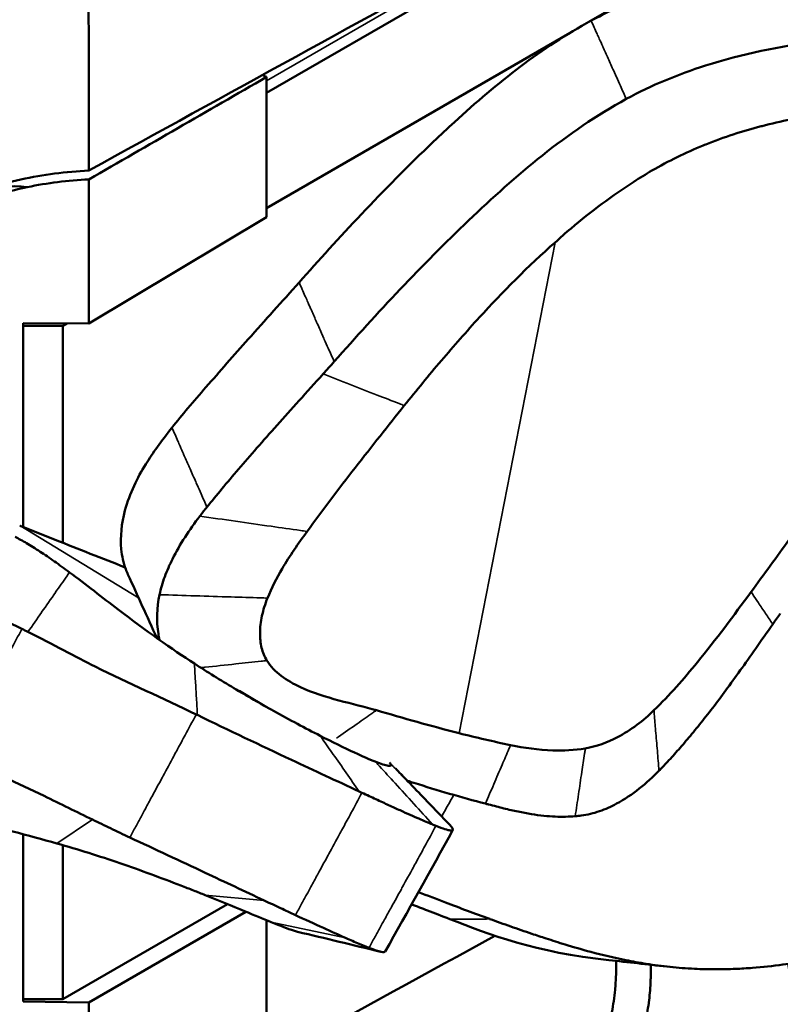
# Model space of a CAD drawing. Header units: millimetres. Extents: x 0 to 2100, y 0 to 1485.
# Tile 304 of 581: x 1612 to 1637, y 1257 to 1290. Entities that reach past the tile are written whole.
import ezdxf

# ---------------------------------------------------------------- set-up
doc = ezdxf.new("R2010")
doc.units = ezdxf.units.MM
doc.header["$LTSCALE"] = 5
doc.layers.add('Sichtbar (ISO)', color=7, linetype='Continuous', lineweight=50)
doc.layers.add('Sichtbar schmal (ISO)', color=7, linetype='Continuous', lineweight=35)

msp = doc.modelspace()

# ---------------------------------------------------------------- linework, layer by layer
at = {"layer": 'Sichtbar (ISO)'}
for p, q in [((1636.699, 1296.892), (1620.021, 1287.264)), ((1640.057, 1294.953), (1630.859, 1289.643)), ((1630.254, 1289.293), (1620.021, 1283.385)), ((1620.021, 1283.078), (1620.021, 1287.801)), ((1614.027, 1279.495), (1620.021, 1283.078)), ((1614.027, 1279.495), (1611.808, 1279.501)), ((1611.808, 1279.501), (1611.808, 1272.635)), ((1613.286, 1279.497), (1613.145, 1279.415)), ((1611.815, 1279.415), (1611.808, 1279.42)), ((1611.815, 1279.415), (1613.145, 1279.415)), ((1611.815, 1272.632), (1611.815, 1279.415)), ((1613.145, 1279.415), (1613.145, 1272.103)), ((1611.808, 1262.283), (1611.808, 1256.64)), ((1611.815, 1256.717), (1611.815, 1262.281)), ((1613.145, 1261.915), (1613.145, 1256.717)), ((1618.701, 1259.925), (1613.145, 1256.717)), ((1614.027, 1256.612), (1619.321, 1259.669)), ((1620.021, 1255.349), (1620.021, 1259.381)), ((1611.815, 1256.717), (1611.808, 1256.721)), ((1611.808, 1256.64), (1614.027, 1256.612)), ((1611.815, 1256.717), (1613.145, 1256.717)), ((1614.027, 1251.76), (1614.027, 1256.612))]:
    msp.add_line(p, q, dxfattribs=at)
for centre, major_axis, ratio, start_param, end_param in [((1629.531, 1288.278), (166.001, 91.01), 0.022626, 1.483422, 1.651912), ((1620.506, 1282.726), (-2.956, 5.121), 0.57735, 5.614054, 5.649476), ((1613.435, 1278.644), (-3, 5.196), 0.57735, 5.854997, 6.289356), ((1611.781, 1267.691), (-5.035, 2.677), 0.234704, 4.798934, 4.83879), ((1629.531, 1264.734), (166.001, 91.01), 0.022628, 4.606465, 4.689079)]:
    msp.add_ellipse(centre, major_axis=major_axis, ratio=ratio, start_param=start_param, end_param=end_param, dxfattribs=at)
for points, knots in [([(1614.028, 1284.647), (1614.028, 1292.126), (1614.02, 1294.228), (1613.508, 1296.587), (1613.258, 1297.131), (1612.403, 1299.326), (1612.14, 1300.025), (1611.713, 1301.247), (1611.545, 1301.754), (1611.298, 1302.563), (1611.207, 1302.877), (1611.078, 1303.358), (1611.034, 1303.531), (1610.948, 1303.884), (1610.907, 1304.064), (1610.868, 1304.247)], [-2.852964, -2.852964, -2.852964, -2.852964, -1.564765, -1.564765, -0.866005, -0.866005, -0.524183, -0.524183, -0.290245, -0.290245, -0.151362, -0.151362, -0.077555, -0.077555, -0.000729, -0.000729, -0.000729, -0.000729]), ([(1630.963, 1289.699), (1631.452, 1289.963), (1631.955, 1290.196), (1633.009, 1290.617), (1633.557, 1290.801), (1634.111, 1290.957)], [0.0000031, 0.0000031, 0.0000031, 0.0000031, 0.1667102, 0.1667102, 0.3406778, 0.3406778, 0.3406778, 0.3406778]), ([(1621.114, 1280.876), (1622.435, 1282.354), (1623.904, 1283.964), (1625.882, 1285.846), (1626.115, 1286.064), (1627.803, 1287.609), (1629.298, 1288.801), (1630.963, 1289.699)], [0.000043, 0.000043, 0.000043, 0.000043, 0.623352, 0.623352, 0.705489, 0.705489, 1.212539, 1.212539, 1.212539, 1.212539]), ([(1632.147, 1287.059), (1632.573, 1287.291), (1633.01, 1287.499), (1633.904, 1287.872), (1634.358, 1288.037), (1636.057, 1288.578), (1637.337, 1288.836), (1638.599, 1289.007)], [0.0000732, 0.0000732, 0.0000732, 0.0000732, 0.1456258, 0.1456258, 0.2907103, 0.2907103, 0.6829065, 0.6829065, 0.6829065, 0.6829065]), ([(1622.298, 1278.209), (1623.025, 1279.027), (1623.765, 1279.847), (1625.274, 1281.439), (1626.039, 1282.208), (1627.624, 1283.72), (1628.446, 1284.466), (1630.204, 1285.861), (1631.139, 1286.509), (1632.147, 1287.059)], [-1.368084, -1.368084, -1.368084, -1.368084, -1.023551, -1.023551, -0.684877, -0.684877, -0.345045, -0.345045, -0.000087, -0.000087, -0.000087, -0.000087]), ([(1640.55, 1286.868), (1639.929, 1286.787), (1639.307, 1286.684), (1638.683, 1286.569), (1638.67, 1286.567), (1638.657, 1286.565), (1638.644, 1286.562), (1638.006, 1286.444), (1637.366, 1286.314), (1636.727, 1286.147), (1636.716, 1286.144), (1636.706, 1286.142), (1636.695, 1286.139), (1636.067, 1285.974), (1635.44, 1285.774), (1634.827, 1285.529), (1634.799, 1285.518), (1634.771, 1285.506), (1634.742, 1285.495), (1634.149, 1285.252), (1633.569, 1284.967), (1633.012, 1284.645), (1632.805, 1284.525), (1632.602, 1284.4), (1632.401, 1284.271), (1632.034, 1284.035), (1631.677, 1283.784), (1631.326, 1283.523), (1630.971, 1283.259), (1630.624, 1282.984), (1630.284, 1282.696), (1630.102, 1282.543), (1629.923, 1282.385), (1629.746, 1282.224)], [0, 0, 0, 0, 0.1632827, 0.1632827, 0.1632827, 0.1666667, 0.1666667, 0.1666667, 0.3333333, 0.3333333, 0.3333333, 0.3361156, 0.3361156, 0.3361156, 0.5, 0.5, 0.5, 0.5075866, 0.5075866, 0.5075866, 0.6666667, 0.6666667, 0.6666667, 0.725673, 0.725673, 0.725673, 0.8333333, 0.8333333, 0.8333333, 0.9420089, 0.9420089, 0.9420089, 0.9999974, 0.9999974, 0.9999974, 0.9999974]), ([(1614.028, 1284.647), (1613.255, 1284.611), (1612.482, 1284.511), (1610.937, 1284.166), (1610.159, 1283.909), (1608.984, 1283.346), (1608.546, 1283.086), (1607.621, 1282.385), (1607.172, 1281.912), (1606.865, 1281.376)], [0.000001, 0.000001, 0.000001, 0.000001, 0.2326561, 0.2326561, 0.4820397, 0.4820397, 0.6443338, 0.6443338, 0.8638986, 0.8638986, 0.8638986, 0.8638986]), ([(1614.027, 1284.348), (1613.674, 1284.331), (1613.323, 1284.301), (1612.63, 1284.215), (1612.288, 1284.159), (1611.951, 1284.09)], [-0.2104579, -0.2104579, -0.2104579, -0.2104579, -0.104515, -0.104515, -0.000001, -0.000001, -0.000001, -0.000001]), ([(1614.027, 1279.495), (1614.027, 1280.304), (1614.027, 1281.113), (1614.027, 1282.73), (1614.027, 1283.539), (1614.027, 1284.348)], [-0.5943447, -0.5943447, -0.5943447, -0.5943447, -0.2971728, -0.2971728, -0.000001, -0.000001, -0.000001, -0.000001]), ([(1606.936, 1281.01), (1607.144, 1281.396), (1607.426, 1281.752), (1608.029, 1282.331), (1608.329, 1282.565), (1609.15, 1283.103), (1609.704, 1283.376), (1610.819, 1283.803), (1611.379, 1283.966), (1611.951, 1284.09)], [0.000001, 0.000001, 0.000001, 0.000001, 0.1556031, 0.1556031, 0.2800347, 0.2800347, 0.4724116, 0.4724116, 0.6496607, 0.6496607, 0.6496607, 0.6496607]), ([(1629.744, 1282.226), (1628.842, 1281.431), (1627.96, 1280.53), (1626.759, 1279.223), (1626.333, 1278.738), (1625.488, 1277.744), (1625.073, 1277.237), (1624.663, 1276.726)], [-0.7483807, -0.7483807, -0.7483807, -0.7483807, -0.4018822, -0.4018822, -0.2017195, -0.2017195, -0.000225, -0.000225, -0.000225, -0.000225]), ([(1617.973, 1277.342), (1618.441, 1277.88), (1618.918, 1278.42), (1619.97, 1279.601), (1620.542, 1280.235), (1621.114, 1280.876)], [0.000001, 0.000001, 0.000001, 0.000001, 0.2248787, 0.2248787, 0.4906225, 0.4906225, 0.4906225, 0.4906225]), ([(1621.925, 1277.792), (1621.987, 1277.861), (1622.049, 1277.93), (1622.174, 1278.069), (1622.236, 1278.139), (1622.298, 1278.209)], [-0.05858891, -0.05858891, -0.05858891, -0.05858891, -0.02929507, -0.02929507, -0.000001, -0.000001, -0.000001, -0.000001]), ([(1618.009, 1273.308), (1618.169, 1273.505), (1618.337, 1273.71), (1618.515, 1273.923), (1618.693, 1274.136), (1618.879, 1274.356), (1619.075, 1274.585), (1619.271, 1274.814), (1619.477, 1275.051), (1619.693, 1275.298), (1619.91, 1275.544), (1620.136, 1275.8), (1620.373, 1276.066), (1620.61, 1276.332), (1620.857, 1276.607), (1621.116, 1276.894), (1621.375, 1277.181), (1621.645, 1277.481), (1621.925, 1277.792)], [0, 0, 0, 0, 0.166667, 0.166667, 0.166667, 0.333333, 0.333333, 0.333333, 0.5, 0.5, 0.5, 0.666667, 0.666667, 0.666667, 0.833333, 0.833333, 0.833333, 1, 1, 1, 1]), ([(1616.828, 1275.981), (1617.005, 1276.203), (1617.186, 1276.421), (1617.568, 1276.874), (1617.769, 1277.107), (1617.973, 1277.342)], [0.000001, 0.000001, 0.000001, 0.000001, 0.0897947, 0.0897947, 0.1874186, 0.1874186, 0.1874186, 0.1874186]), ([(1624.663, 1276.726), (1624.115, 1276.042), (1623.579, 1275.372), (1622.452, 1273.919), (1621.912, 1273.207), (1621.384, 1272.485)], [0.0002248, 0.0002248, 0.0002248, 0.0002248, 0.2699452, 0.2699452, 0.5269069, 0.5269069, 0.5269069, 0.5269069]), ([(1615.944, 1274.749), (1616.06, 1274.936), (1616.192, 1275.133), (1616.34, 1275.339), (1616.487, 1275.545), (1616.651, 1275.759), (1616.828, 1275.981)], [0, 0, 0, 0, 0.5, 0.5, 0.5, 1, 1, 1, 1]), ([(1615.119, 1271.885), (1615.079, 1272.306), (1615.127, 1272.752), (1615.401, 1273.777), (1615.666, 1274.302), (1615.944, 1274.749)], [-0.3014914, -0.3014914, -0.3014914, -0.3014914, -0.1723444, -0.1723444, -0.000001, -0.000001, -0.000001, -0.000001]), ([(1617.769, 1273.001), (1617.807, 1273.052), (1617.846, 1273.102), (1617.886, 1273.154), (1617.926, 1273.205), (1617.967, 1273.256), (1618.009, 1273.308)], [0, 0, 0, 0, 0.5, 0.5, 0.5, 1, 1, 1, 1]), ([(1616.411, 1270.354), (1616.455, 1270.557), (1616.513, 1270.758), (1616.66, 1271.161), (1616.747, 1271.359), (1617.095, 1272.053), (1617.417, 1272.536), (1617.769, 1273.001)], [0.000001, 0.000001, 0.000001, 0.000001, 0.0735773, 0.0735773, 0.1467307, 0.1467307, 0.3324383, 0.3324383, 0.3324383, 0.3324383]), ([(1612.892, 1272.203), (1612.519, 1272.351), (1612.144, 1272.501), (1611.765, 1272.652), (1611.741, 1272.662), (1611.718, 1272.671), (1611.694, 1272.681)], [0, 0, 0, 0, 0.9409162, 0.9409162, 0.9409162, 1, 1, 1, 1]), ([(1611.543, 1272.299), (1611.657, 1272.243), (1611.786, 1272.172), (1612.069, 1272.006), (1612.223, 1271.91), (1612.538, 1271.703), (1612.697, 1271.594), (1613.029, 1271.36), (1613.2, 1271.236), (1613.374, 1271.106)], [-0.2741226, -0.2741226, -0.2741226, -0.2741226, -0.2030354, -0.2030354, -0.1319324, -0.1319324, -0.0661117, -0.0661117, -0.0000036, -0.0000036, -0.0000036, -0.0000036]), ([(1621.384, 1272.485), (1621.085, 1272.075), (1620.797, 1271.657), (1620.355, 1270.904), (1620.186, 1270.574), (1620.05, 1270.24)], [-0.2725729, -0.2725729, -0.2725729, -0.2725729, -0.117929, -0.117929, -0.0000009, -0.0000009, -0.0000009, -0.0000009]), ([(1636.353, 1270.445), (1636.57, 1270.738), (1636.788, 1271.035), (1637.217, 1271.624), (1637.432, 1271.92), (1637.645, 1272.213)], [-0.2316118, -0.2316118, -0.2316118, -0.2316118, -0.1163972, -0.1163972, -0.0000214, -0.0000214, -0.0000214, -0.0000214]), ([(1615.345, 1271.031), (1615.318, 1271.089), (1615.293, 1271.148), (1615.191, 1271.424), (1615.142, 1271.652), (1615.119, 1271.885)], [-0.1119553, -0.1119553, -0.1119553, -0.1119553, -0.087517, -0.087517, -0.000001, -0.000001, -0.000001, -0.000001]), ([(1613.374, 1271.106), (1613.65, 1270.901), (1613.926, 1270.69), (1614.475, 1270.268), (1614.748, 1270.057), (1615.947, 1269.145), (1616.836, 1268.517), (1617.583, 1268.033)], [-0.4604971, -0.4604971, -0.4604971, -0.4604971, -0.3755991, -0.3755991, -0.2915093, -0.2915093, -0.0002059, -0.0002059, -0.0002059, -0.0002059]), ([(1611.769, 1269.2), (1611.327, 1269.419), (1610.907, 1269.641), (1610.103, 1270.089), (1609.728, 1270.312), (1609.406, 1270.507)], [0.000001, 0.000001, 0.000001, 0.000001, 0.1493403, 0.1493403, 0.3110141, 0.3110141, 0.3110141, 0.3110141]), ([(1616.413, 1268.825), (1616.396, 1268.894), (1616.382, 1268.964), (1616.297, 1269.459), (1616.316, 1269.907), (1616.411, 1270.354)], [0.1224355, 0.1224355, 0.1224355, 0.1224355, 0.1493403, 0.1493403, 0.3110141, 0.3110141, 0.3110141, 0.3110141]), ([(1620.05, 1270.24), (1619.968, 1270.039), (1619.906, 1269.836), (1619.821, 1269.44), (1619.798, 1269.245), (1619.796, 1268.886), (1619.814, 1268.72), (1619.891, 1268.409), (1619.949, 1268.265), (1620.029, 1268.136)], [-0.2741226, -0.2741226, -0.2741226, -0.2741226, -0.2030354, -0.2030354, -0.1319324, -0.1319324, -0.0661117, -0.0661117, -0.0000036, -0.0000036, -0.0000036, -0.0000036]), ([(1633.08, 1266.457), (1633.603, 1266.971), (1634.088, 1267.519), (1635.176, 1268.847), (1635.769, 1269.655), (1636.353, 1270.445)], [-0.5413942, -0.5413942, -0.5413942, -0.5413942, -0.3148245, -0.3148245, -0.000036, -0.000036, -0.000036, -0.000036]), ([(1637.341, 1269.72), (1637.299, 1269.66), (1637.256, 1269.6), (1637.171, 1269.48), (1637.129, 1269.42), (1637.087, 1269.359)], [0.000001, 0.000001, 0.000001, 0.000001, 0.02370924, 0.02370924, 0.04741749, 0.04741749, 0.04741749, 0.04741749]), ([(1637.087, 1269.359), (1636.886, 1269.075), (1636.695, 1268.802), (1636.513, 1268.542), (1636.331, 1268.283), (1636.158, 1268.038), (1635.99, 1267.805), (1635.823, 1267.571), (1635.662, 1267.348), (1635.506, 1267.135), (1635.349, 1266.923), (1635.198, 1266.721), (1635.051, 1266.529), (1634.903, 1266.337), (1634.76, 1266.154), (1634.62, 1265.979), (1634.48, 1265.805), (1634.343, 1265.639), (1634.21, 1265.482), (1634.077, 1265.324), (1633.947, 1265.175), (1633.821, 1265.033), (1633.694, 1264.891), (1633.57, 1264.756), (1633.451, 1264.628)], [0, 0, 0, 0, 0.125, 0.125, 0.125, 0.25, 0.25, 0.25, 0.375, 0.375, 0.375, 0.5, 0.5, 0.5, 0.625, 0.625, 0.625, 0.75, 0.75, 0.75, 0.875, 0.875, 0.875, 1, 1, 1, 1]), ([(1617.647, 1266.32), (1616.52, 1266.87), (1615.388, 1267.358), (1613.586, 1268.259), (1612.813, 1268.673), (1611.972, 1269.099)], [0.000001, 0.000001, 0.000001, 0.000001, 0.405436, 0.405436, 0.6366274, 0.6366274, 0.6366274, 0.6366274]), ([(1617.583, 1268.033), (1618.023, 1267.748), (1618.469, 1267.471), (1619.36, 1266.94), (1619.809, 1266.682), (1620.254, 1266.435)], [0.0002063, 0.0002063, 0.0002063, 0.0002063, 0.1719701, 0.1719701, 0.3437101, 0.3437101, 0.3437101, 0.3437101]), ([(1620.029, 1268.136), (1620.155, 1267.931), (1620.321, 1267.761), (1620.707, 1267.468), (1620.927, 1267.345), (1621.969, 1266.868), (1622.955, 1266.678), (1623.72, 1266.458)], [-0.4604971, -0.4604971, -0.4604971, -0.4604971, -0.3755991, -0.3755991, -0.2915093, -0.2915093, -0.0002059, -0.0002059, -0.0002059, -0.0002059]), ([(1617.686, 1266.301), (1617.68, 1266.304), (1617.673, 1266.307), (1617.66, 1266.313), (1617.654, 1266.316), (1617.647, 1266.32)], [-0.004656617, -0.004656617, -0.004656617, -0.004656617, -0.002328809, -0.002328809, -0.000001, -0.000001, -0.000001, -0.000001]), ([(1623.138, 1263.724), (1622.388, 1264.073), (1621.626, 1264.428), (1619.813, 1265.278), (1618.746, 1265.783), (1617.686, 1266.301)], [-0.6613559, -0.6613559, -0.6613559, -0.6613559, -0.3811605, -0.3811605, -0.000001, -0.000001, -0.000001, -0.000001]), ([(1620.254, 1266.435), (1620.523, 1266.286), (1620.791, 1266.141), (1621.315, 1265.862), (1621.571, 1265.729), (1621.826, 1265.599)], [-0.2032033, -0.2032033, -0.2032033, -0.2032033, -0.0998523, -0.0998523, -0.0001848, -0.0001848, -0.0001848, -0.0001848]), ([(1623.72, 1266.458), (1624.171, 1266.327), (1624.63, 1266.195), (1625.558, 1265.936), (1626.032, 1265.808), (1626.511, 1265.686)], [0.0002063, 0.0002063, 0.0002063, 0.0002063, 0.1719701, 0.1719701, 0.3437101, 0.3437101, 0.3437101, 0.3437101]), ([(1630.765, 1265.175), (1631.14, 1265.24), (1631.505, 1265.372), (1632.308, 1265.789), (1632.724, 1266.107), (1633.08, 1266.457)], [-0.2715036, -0.2715036, -0.2715036, -0.2715036, -0.1547135, -0.1547135, -0.0000886, -0.0000886, -0.0000886, -0.0000886]), ([(1621.826, 1265.599), (1622.231, 1265.393), (1622.627, 1265.198), (1623.248, 1264.911), (1623.483, 1264.808), (1623.685, 1264.727)], [-0.2734016, -0.2734016, -0.2734016, -0.2734016, -0.1153082, -0.1153082, -0.0000228, -0.0000228, -0.0000228, -0.0000228]), ([(1626.511, 1265.686), (1626.799, 1265.613), (1627.09, 1265.542), (1627.669, 1265.408), (1627.955, 1265.345), (1628.245, 1265.286)], [-0.2032033, -0.2032033, -0.2032033, -0.2032033, -0.0998523, -0.0998523, -0.0001848, -0.0001848, -0.0001848, -0.0001848]), ([(1628.245, 1265.286), (1628.707, 1265.193), (1629.178, 1265.117), (1630.032, 1265.089), (1630.395, 1265.11), (1630.765, 1265.175)], [-0.2734016, -0.2734016, -0.2734016, -0.2734016, -0.1153082, -0.1153082, -0.0000228, -0.0000228, -0.0000228, -0.0000228]), ([(1623.685, 1264.727), (1623.889, 1264.644), (1624.029, 1264.601), (1624.226, 1264.57), (1624.239, 1264.608), (1624.183, 1264.678)], [-0.2715036, -0.2715036, -0.2715036, -0.2715036, -0.1547135, -0.1547135, -0.0000886, -0.0000886, -0.0000886, -0.0000886]), ([(1633.451, 1264.628), (1633.417, 1264.592), (1633.383, 1264.557), (1633.349, 1264.522), (1633.316, 1264.487), (1633.282, 1264.453), (1633.249, 1264.419)], [0, 0, 0, 0, 0.5, 0.5, 0.5, 1, 1, 1, 1]), ([(1624.372, 1264.492), (1624.413, 1264.449), (1624.454, 1264.407), (1624.69, 1264.162), (1624.883, 1263.961), (1625.456, 1263.365), (1625.838, 1262.969), (1626.205, 1262.582)], [0.0690729, 0.0690729, 0.0690729, 0.0690729, 0.089607, 0.089607, 0.1881099, 0.1881099, 0.3803661, 0.3803661, 0.3803661, 0.3803661]), ([(1633.249, 1264.419), (1632.836, 1264.002), (1632.357, 1263.599), (1631.637, 1263.211), (1631.444, 1263.124), (1631.041, 1262.986), (1630.836, 1262.937), (1630.628, 1262.91)], [0.000001, 0.000001, 0.000001, 0.000001, 0.1822157, 0.1822157, 0.2455848, 0.2455848, 0.3101, 0.3101, 0.3101, 0.3101]), ([(1614.152, 1262.773), (1613.615, 1263.035), (1613.07, 1263.303), (1612.074, 1263.784), (1611.624, 1263.999), (1611.161, 1264.211)], [-0.3501729, -0.3501729, -0.3501729, -0.3501729, -0.1548659, -0.1548659, -0.0000024, -0.0000024, -0.0000024, -0.0000024]), ([(1627.398, 1263.312), (1626.584, 1263.526), (1625.78, 1263.76), (1624.914, 1264.035), (1624.84, 1264.059), (1624.766, 1264.082)], [-0.6613559, -0.6613559, -0.6613559, -0.6613559, -0.3811605, -0.3811605, -0.3550687, -0.3550687, -0.3550687, -0.3550687]), ([(1623.236, 1263.679), (1623.22, 1263.686), (1623.203, 1263.694), (1623.171, 1263.709), (1623.154, 1263.717), (1623.138, 1263.724)], [-0.01230066, -0.01230066, -0.01230066, -0.01230066, -0.00614941, -0.00614941, -0.000001, -0.000001, -0.000001, -0.000001]), ([(1625.607, 1262.616), (1625.544, 1262.641), (1625.474, 1262.669), (1625.398, 1262.701), (1625.322, 1262.733), (1625.24, 1262.768), (1625.15, 1262.806), (1625.06, 1262.845), (1624.963, 1262.888), (1624.858, 1262.935), (1624.752, 1262.981), (1624.64, 1263.032), (1624.519, 1263.087), (1624.399, 1263.141), (1624.271, 1263.2), (1624.135, 1263.262), (1624, 1263.325), (1623.857, 1263.391), (1623.706, 1263.461), (1623.556, 1263.53), (1623.399, 1263.603), (1623.236, 1263.679)], [0, 0, 0, 0, 0.142857, 0.142857, 0.142857, 0.285714, 0.285714, 0.285714, 0.428571, 0.428571, 0.428571, 0.571429, 0.571429, 0.571429, 0.714286, 0.714286, 0.714286, 0.857143, 0.857143, 0.857143, 1, 1, 1, 1]), ([(1627.505, 1263.284), (1627.487, 1263.289), (1627.469, 1263.293), (1627.433, 1263.303), (1627.416, 1263.307), (1627.398, 1263.312)], [-0.01230066, -0.01230066, -0.01230066, -0.01230066, -0.00614941, -0.00614941, -0.000001, -0.000001, -0.000001, -0.000001]), ([(1630.425, 1262.889), (1630.323, 1262.88), (1630.215, 1262.874), (1630.103, 1262.872), (1629.991, 1262.869), (1629.873, 1262.87), (1629.75, 1262.875), (1629.627, 1262.88), (1629.498, 1262.89), (1629.364, 1262.903), (1629.23, 1262.917), (1629.09, 1262.936), (1628.946, 1262.959), (1628.802, 1262.982), (1628.652, 1263.01), (1628.498, 1263.043), (1628.343, 1263.075), (1628.183, 1263.112), (1628.018, 1263.153), (1627.853, 1263.194), (1627.682, 1263.238), (1627.505, 1263.284)], [0, 0, 0, 0, 0.142857, 0.142857, 0.142857, 0.285714, 0.285714, 0.285714, 0.428571, 0.428571, 0.428571, 0.571429, 0.571429, 0.571429, 0.714286, 0.714286, 0.714286, 0.857143, 0.857143, 0.857143, 1, 1, 1, 1]), ([(1630.628, 1262.91), (1630.594, 1262.906), (1630.561, 1262.902), (1630.493, 1262.895), (1630.459, 1262.891), (1630.425, 1262.889)], [0.000001, 0.000001, 0.000001, 0.000001, 0.01056916, 0.01056916, 0.02113727, 0.02113727, 0.02113727, 0.02113727]), ([(1610.247, 1262.705), (1610.657, 1262.591), (1611.062, 1262.482), (1611.97, 1262.24), (1612.456, 1262.11), (1612.948, 1261.971)], [0.0000127, 0.0000127, 0.0000127, 0.0000127, 0.1282621, 0.1282621, 0.2919761, 0.2919761, 0.2919761, 0.2919761]), ([(1615.408, 1262.171), (1615.189, 1262.273), (1614.972, 1262.376), (1614.554, 1262.577), (1614.354, 1262.674), (1614.152, 1262.773)], [-0.1520216, -0.1520216, -0.1520216, -0.1520216, -0.0734598, -0.0734598, -0.0000024, -0.0000024, -0.0000024, -0.0000024]), ([(1625.73, 1262.566), (1625.71, 1262.574), (1625.69, 1262.582), (1625.649, 1262.599), (1625.628, 1262.607), (1625.607, 1262.616)], [0.000001, 0.000001, 0.000001, 0.000001, 0.01056916, 0.01056916, 0.02113727, 0.02113727, 0.02113727, 0.02113727]), ([(1626.205, 1262.582), (1626.212, 1262.575), (1626.219, 1262.568), (1626.225, 1262.561), (1626.232, 1262.553), (1626.238, 1262.546), (1626.244, 1262.54)], [0.0462046, 0.0462046, 0.0462046, 0.0462046, 0.5, 0.5, 0.5, 1, 1, 1, 1]), ([(1626.244, 1262.54), (1626.318, 1262.456), (1626.335, 1262.393), (1626.171, 1262.413), (1626.112, 1262.427), (1625.951, 1262.479), (1625.851, 1262.517), (1625.73, 1262.566)], [0.000001, 0.000001, 0.000001, 0.000001, 0.1822157, 0.1822157, 0.2455848, 0.2455848, 0.3101, 0.3101, 0.3101, 0.3101]), ([(1612.948, 1261.971), (1613.666, 1261.769), (1614.381, 1261.542), (1615.77, 1261.066), (1616.467, 1260.808), (1617.133, 1260.551)], [0.0000292, 0.0000292, 0.0000292, 0.0000292, 0.2420178, 0.2420178, 0.4844303, 0.4844303, 0.4844303, 0.4844303]), ([(1619.94, 1260.048), (1619.282, 1260.357), (1618.616, 1260.67), (1617.11, 1261.377), (1616.262, 1261.775), (1615.408, 1262.171)], [0.0000013, 0.0000013, 0.0000013, 0.0000013, 0.2449352, 0.2449352, 0.5496596, 0.5496596, 0.5496596, 0.5496596]), ([(1617.133, 1260.551), (1617.275, 1260.496), (1617.416, 1260.441), (1617.688, 1260.334), (1617.818, 1260.282), (1617.948, 1260.231)], [-0.09830432, -0.09830432, -0.09830432, -0.09830432, -0.04745577, -0.04745577, -0.00000265, -0.00000265, -0.00000265, -0.00000265]), ([(1627.544, 1259.425), (1627.03, 1259.611), (1626.539, 1259.795), (1625.747, 1260.097), (1625.442, 1260.215), (1625.142, 1260.332)], [-0.5562058, -0.5562058, -0.5562058, -0.5562058, -0.2780452, -0.2780452, -0.1036906, -0.1036906, -0.1036906, -0.1036906]), ([(1617.948, 1260.231), (1618.4, 1260.05), (1618.851, 1259.863), (1619.595, 1259.556), (1619.897, 1259.431), (1620.176, 1259.318)], [-0.2901473, -0.2901473, -0.2901473, -0.2901473, -0.1244456, -0.1244456, -0.0000356, -0.0000356, -0.0000356, -0.0000356]), ([(1620.992, 1259.555), (1620.824, 1259.633), (1620.656, 1259.712), (1620.305, 1259.877), (1620.123, 1259.962), (1619.94, 1260.048)], [0.0000024, 0.0000024, 0.0000024, 0.0000024, 0.0632322, 0.0632322, 0.1314412, 0.1314412, 0.1314412, 0.1314412]), ([(1624.909, 1259.917), (1625.086, 1259.85), (1625.264, 1259.781), (1625.698, 1259.614), (1625.91, 1259.532), (1626.199, 1259.421)], [-0.282502, -0.282502, -0.282502, -0.282502, -0.165088, -0.165088, -0.0001645, -0.0001645, -0.0001645, -0.0001645]), ([(1620.176, 1259.318), (1620.478, 1259.196), (1620.744, 1259.093), (1620.967, 1259.022), (1621.018, 1259.006), (1621.067, 1258.994)], [-0.4617623, -0.4617623, -0.4617623, -0.4617623, -0.1806756, -0.1806756, -0.1170835, -0.1170835, -0.1170835, -0.1170835]), ([(1622.684, 1258.787), (1622.448, 1258.893), (1622.195, 1259.006), (1621.628, 1259.263), (1621.305, 1259.41), (1620.992, 1259.555)], [-0.2164775, -0.2164775, -0.2164775, -0.2164775, -0.1177523, -0.1177523, -0.0000024, -0.0000024, -0.0000024, -0.0000024]), ([(1639.011, 1258.166), (1638.742, 1258.108), (1638.474, 1258.056), (1637.946, 1257.963), (1637.686, 1257.922), (1637.084, 1257.841), (1636.743, 1257.804), (1636.211, 1257.763), (1636.019, 1257.751), (1635.609, 1257.734), (1635.393, 1257.729), (1634.931, 1257.729), (1634.687, 1257.735), (1634.169, 1257.76), (1633.896, 1257.781), (1633.354, 1257.837), (1633.087, 1257.872), (1632.589, 1257.95), (1632.36, 1257.992), (1631.732, 1258.118), (1631.339, 1258.212), (1630.659, 1258.394), (1630.371, 1258.478), (1629.87, 1258.631), (1629.655, 1258.699), (1629.282, 1258.82), (1629.12, 1258.874), (1628.725, 1259.007), (1628.484, 1259.091), (1628.014, 1259.255), (1627.778, 1259.339), (1627.544, 1259.424)], [0.232203, 0.232203, 0.232203, 0.232203, 0.351944, 0.351944, 0.469086, 0.469086, 0.6252, 0.6252, 0.714291, 0.714291, 0.81608, 0.81608, 0.932588, 0.932588, 1.065933, 1.065933, 1.199327, 1.199327, 1.31586, 1.31586, 1.519332, 1.519332, 1.67206, 1.67206, 1.786551, 1.786551, 1.872596, 1.872596, 2.003366, 2.003366, 2.135742, 2.135742, 2.135742, 2.135742]), ([(1638.653, 1259.421), (1638.673, 1259.37), (1638.692, 1259.318), (1638.78, 1259.074), (1638.841, 1258.874), (1638.969, 1258.396), (1639.03, 1258.11), (1639.229, 1256.885), (1639.255, 1255.84), (1639.087, 1254.488), (1639.048, 1254.232), (1638.902, 1253.464), (1638.771, 1252.953), (1638.435, 1251.933), (1638.243, 1251.445), (1637.819, 1250.497), (1637.589, 1250.038), (1637.165, 1249.252), (1636.974, 1248.918), (1636.484, 1248.096), (1636.174, 1247.607), (1635.553, 1246.664), (1635.223, 1246.184), (1634.911, 1245.737)], [-1.556096, -1.556096, -1.556096, -1.556096, -1.533082, -1.533082, -1.448126, -1.448126, -1.335024, -1.335024, -0.979638, -0.979638, -0.8982, -0.8982, -0.737424, -0.737424, -0.587405, -0.587405, -0.441912, -0.441912, -0.332147, -0.332147, -0.166901, -0.166901, -0.000062, -0.000062, -0.000062, -0.000062]), ([(1623.471, 1258.453), (1623.367, 1258.493), (1623.255, 1258.539), (1622.994, 1258.649), (1622.843, 1258.716), (1622.684, 1258.787)], [-0.1231157, -0.1231157, -0.1231157, -0.1231157, -0.0670085, -0.0670085, -0.000001, -0.000001, -0.000001, -0.000001]), ([(1624.014, 1258.325), (1624.003, 1258.305), (1623.963, 1258.3), (1623.792, 1258.336), (1623.659, 1258.38), (1623.471, 1258.453)], [-0.1983397, -0.1983397, -0.1983397, -0.1983397, -0.1021865, -0.1021865, -0.0000149, -0.0000149, -0.0000149, -0.0000149]), ([(1628.788, 1250.572), (1628.803, 1250.589), (1628.818, 1250.607), (1628.833, 1250.625), (1629.002, 1250.826), (1629.169, 1251.032), (1629.33, 1251.242), (1629.447, 1251.394), (1629.56, 1251.548), (1629.671, 1251.704), (1629.714, 1251.765), (1629.756, 1251.826), (1629.798, 1251.888), (1629.949, 1252.108), (1630.094, 1252.333), (1630.232, 1252.562), (1630.304, 1252.683), (1630.375, 1252.805), (1630.444, 1252.929), (1630.506, 1253.039), (1630.566, 1253.151), (1630.624, 1253.264), (1630.747, 1253.502), (1630.862, 1253.745), (1630.969, 1253.991), (1631.005, 1254.073), (1631.039, 1254.156), (1631.073, 1254.24), (1631.14, 1254.405), (1631.202, 1254.572), (1631.261, 1254.739), (1631.349, 1254.992), (1631.427, 1255.248), (1631.494, 1255.506), (1631.504, 1255.544), (1631.514, 1255.581), (1631.523, 1255.619), (1631.578, 1255.84), (1631.625, 1256.062), (1631.665, 1256.285), (1631.709, 1256.535), (1631.743, 1256.786), (1631.767, 1257.036), (1631.768, 1257.048), (1631.769, 1257.059), (1631.77, 1257.071), (1631.795, 1257.333), (1631.808, 1257.595), (1631.81, 1257.857), (1631.811, 1257.908), (1631.811, 1257.959), (1631.81, 1258.01)], [0.0000133, 0.0000133, 0.0000133, 0.0000133, 0.0032823, 0.0032823, 0.0032823, 0.0401978, 0.0401978, 0.0401978, 0.0667736, 0.0667736, 0.0667736, 0.0771132, 0.0771132, 0.0771132, 0.1140287, 0.1140287, 0.1140287, 0.1335001, 0.1335001, 0.1335001, 0.1509442, 0.1509442, 0.1509442, 0.1878596, 0.1878596, 0.1878596, 0.2002459, 0.2002459, 0.2002459, 0.2247751, 0.2247751, 0.2247751, 0.2616906, 0.2616906, 0.2616906, 0.2670745, 0.2670745, 0.2670745, 0.2986061, 0.2986061, 0.2986061, 0.3339162, 0.3339162, 0.3339162, 0.3355215, 0.3355215, 0.3355215, 0.372437, 0.372437, 0.372437, 0.3796396, 0.3796396, 0.3796396, 0.3796396]), ([(1632.97, 1257.881), (1632.974, 1257.729), (1632.974, 1257.576), (1632.97, 1257.425), (1632.969, 1257.372), (1632.967, 1257.32), (1632.964, 1257.268), (1632.954, 1257.045), (1632.935, 1256.824), (1632.906, 1256.605), (1632.906, 1256.599), (1632.905, 1256.594), (1632.904, 1256.588), (1632.874, 1256.364), (1632.833, 1256.141), (1632.781, 1255.917), (1632.771, 1255.875), (1632.761, 1255.833), (1632.751, 1255.791), (1632.705, 1255.608), (1632.652, 1255.424), (1632.589, 1255.235), (1632.563, 1255.155), (1632.535, 1255.074), (1632.505, 1254.993), (1632.449, 1254.838), (1632.388, 1254.682), (1632.321, 1254.524), (1632.278, 1254.422), (1632.233, 1254.319), (1632.187, 1254.216), (1632.124, 1254.078), (1632.059, 1253.939), (1631.992, 1253.801), (1631.936, 1253.688), (1631.879, 1253.575), (1631.82, 1253.464), (1631.755, 1253.341), (1631.689, 1253.22), (1631.622, 1253.1), (1631.552, 1252.976), (1631.481, 1252.854), (1631.41, 1252.734), (1631.352, 1252.637), (1631.294, 1252.542), (1631.237, 1252.449), (1631.146, 1252.302), (1631.057, 1252.161), (1630.971, 1252.027), (1630.935, 1251.972), (1630.901, 1251.919), (1630.867, 1251.866), (1630.748, 1251.685), (1630.636, 1251.518), (1630.53, 1251.363), (1630.524, 1251.354), (1630.518, 1251.346), (1630.513, 1251.338), (1630.412, 1251.191), (1630.317, 1251.055), (1630.225, 1250.926), (1630.162, 1250.836), (1630.1, 1250.75), (1630.041, 1250.668), (1630.009, 1250.625), (1629.978, 1250.582), (1629.948, 1250.54), (1629.858, 1250.419), (1629.772, 1250.305), (1629.691, 1250.194), (1629.645, 1250.131), (1629.6, 1250.07), (1629.556, 1250.009), (1629.522, 1249.963), (1629.488, 1249.918), (1629.454, 1249.873), (1629.375, 1249.769), (1629.293, 1249.669), (1629.212, 1249.572)], [0.5745208, 0.5745208, 0.5745208, 0.5745208, 0.5934769, 0.5934769, 0.5934769, 0.6, 0.6, 0.6, 0.6278655, 0.6278655, 0.6278655, 0.6285714, 0.6285714, 0.6285714, 0.6571429, 0.6571429, 0.6571429, 0.662489, 0.662489, 0.662489, 0.6857143, 0.6857143, 0.6857143, 0.6955654, 0.6955654, 0.6955654, 0.7142857, 0.7142857, 0.7142857, 0.7264451, 0.7264451, 0.7264451, 0.7428571, 0.7428571, 0.7428571, 0.7564057, 0.7564057, 0.7564057, 0.7714286, 0.7714286, 0.7714286, 0.7871542, 0.7871542, 0.7871542, 0.8, 0.8, 0.8, 0.8203189, 0.8203189, 0.8203189, 0.8285714, 0.8285714, 0.8285714, 0.8571429, 0.8571429, 0.8571429, 0.8586534, 0.8586534, 0.8586534, 0.8857143, 0.8857143, 0.8857143, 0.9044683, 0.9044683, 0.9044683, 0.9142857, 0.9142857, 0.9142857, 0.9428571, 0.9428571, 0.9428571, 0.9590455, 0.9590455, 0.9590455, 0.9714286, 0.9714286, 0.9714286, 1, 1, 1, 1]), ([(1633.685, 1246.976), (1633.846, 1247.188), (1634.001, 1247.401), (1634.314, 1247.834), (1634.467, 1248.046), (1634.891, 1248.658), (1635.159, 1249.066), (1635.634, 1249.855), (1635.844, 1250.232), (1636.404, 1251.322), (1636.843, 1252.226), (1637.322, 1253.675), (1637.433, 1254.105), (1637.577, 1254.759), (1637.637, 1255.041), (1637.7, 1255.622), (1637.741, 1256.148), (1637.703, 1257.194), (1637.672, 1257.55), (1637.603, 1257.912)], [0.0000031, 0.0000031, 0.0000031, 0.0000031, 0.0821187, 0.0821187, 0.1587371, 0.1587371, 0.3004921, 0.3004921, 0.4259729, 0.4259729, 0.6569189, 0.6569189, 0.7538309, 0.7538309, 0.8070362, 0.8070362, 0.841488, 0.841488, 0.8619799, 0.8619799, 0.8619799, 0.8619799])]:
    msp.add_open_spline(points, degree=3, knots=knots, dxfattribs=at)
for points in [[(1614.027, 1284.348), (1616.025, 1285.499), (1618.023, 1286.65), (1620.021, 1287.801)], [(1615.248, 1271.273), (1614.469, 1271.58), (1613.687, 1271.889), (1612.892, 1272.203)], [(1616.327, 1268.886), (1615.983, 1269.623), (1615.668, 1270.329), (1615.345, 1271.031)], [(1624.183, 1264.678), (1624.177, 1264.686), (1624.17, 1264.694), (1624.163, 1264.702)], [(1626.299, 1262.425), (1625.553, 1261.05), (1624.779, 1259.69), (1624.015, 1258.325)], [(1631.562, 1258.036), (1629.103, 1258.291), (1627.498, 1258.915), (1626.194, 1259.421)], [(1623.856, 1258.323), (1622.927, 1258.546), (1621.998, 1258.77), (1621.067, 1258.994)], [(1633.518, 1257.82), (1632.859, 1257.893), (1632.2, 1257.97), (1631.562, 1258.036)]]:
    msp.add_open_spline(points, degree=3, dxfattribs=at)
at = {"layer": 'Sichtbar schmal (ISO)'}
for p, q in [((1629.529, 1293.161), (1620.021, 1287.672)), ((1626.511, 1265.686), (1629.745, 1282.224)), ((1615.701, 1270.252), (1611.694, 1272.68)), ((1620.25, 1266.437), (1619.101, 1267.126)), ((1612.949, 1261.971), (1614.152, 1262.773)), ((1617.948, 1260.231), (1619.94, 1260.048)), ((1620.176, 1259.318), (1622.684, 1258.787))]:
    msp.add_line(p, q, dxfattribs=at)
for points, knots in [([(1630.963, 1289.699), (1630.998, 1289.623), (1631.032, 1289.547), (1631.066, 1289.471), (1631.098, 1289.4), (1631.129, 1289.329), (1631.161, 1289.258), (1631.187, 1289.201), (1631.213, 1289.143), (1631.238, 1289.086), (1631.277, 1289), (1631.316, 1288.914), (1631.354, 1288.828), (1631.356, 1288.824), (1631.357, 1288.821), (1631.359, 1288.818), (1631.417, 1288.687), (1631.476, 1288.556), (1631.534, 1288.425), (1631.541, 1288.41), (1631.549, 1288.394), (1631.556, 1288.378), (1631.619, 1288.236), (1631.683, 1288.094), (1631.746, 1287.953), (1631.748, 1287.948), (1631.75, 1287.944), (1631.752, 1287.939), (1631.773, 1287.893), (1631.794, 1287.847), (1631.814, 1287.8), (1631.859, 1287.7), (1631.904, 1287.6), (1631.949, 1287.5), (1632.015, 1287.353), (1632.081, 1287.207), (1632.147, 1287.059)], [0, 0, 0, 0, 0.0862424, 0.0862424, 0.0862424, 0.1664921, 0.1664921, 0.1664921, 0.2316458, 0.2316458, 0.2316458, 0.3294138, 0.3294138, 0.3294138, 0.3332054, 0.3332054, 0.3332054, 0.4820577, 0.4820577, 0.4820577, 0.4999246, 0.4999246, 0.4999246, 0.6615648, 0.6615648, 0.6615648, 0.6666347, 0.6666347, 0.6666347, 0.719464, 0.719464, 0.719464, 0.8333341, 0.8333341, 0.8333341, 0.9998477, 0.9998477, 0.9998477, 0.9998477]), ([(1621.114, 1280.876), (1621.149, 1280.798), (1621.183, 1280.721), (1621.218, 1280.643), (1621.249, 1280.572), (1621.281, 1280.501), (1621.313, 1280.429), (1621.338, 1280.372), (1621.364, 1280.314), (1621.39, 1280.256), (1621.428, 1280.169), (1621.466, 1280.083), (1621.505, 1279.996), (1621.506, 1279.992), (1621.508, 1279.989), (1621.509, 1279.986), (1621.568, 1279.854), (1621.626, 1279.722), (1621.684, 1279.59), (1621.691, 1279.574), (1621.698, 1279.558), (1621.705, 1279.542), (1621.769, 1279.399), (1621.832, 1279.256), (1621.895, 1279.113), (1621.897, 1279.108), (1621.899, 1279.104), (1621.901, 1279.099), (1621.922, 1279.052), (1621.943, 1279.006), (1621.963, 1278.959), (1622.008, 1278.858), (1622.053, 1278.757), (1622.098, 1278.656), (1622.164, 1278.507), (1622.23, 1278.358), (1622.298, 1278.209)], [0, 0, 0, 0, 0.0870246, 0.0870246, 0.0870246, 0.1671483, 0.1671483, 0.1671483, 0.2321996, 0.2321996, 0.2321996, 0.329814, 0.329814, 0.329814, 0.3335997, 0.3335997, 0.3335997, 0.4822182, 0.4822182, 0.4822182, 0.5000569, 0.5000569, 0.5000569, 0.6614433, 0.6614433, 0.6614433, 0.6665052, 0.6665052, 0.6665052, 0.7192516, 0.7192516, 0.7192516, 0.8329428, 0.8329428, 0.8329428, 0.9999998, 0.9999998, 0.9999998, 0.9999998]), ([(1624.661, 1276.727), (1624.601, 1276.75), (1624.547, 1276.771), (1624.493, 1276.792), (1624.243, 1276.889), (1623.994, 1276.986), (1623.745, 1277.083), (1623.441, 1277.201), (1623.137, 1277.319), (1622.834, 1277.437), (1622.531, 1277.555), (1622.228, 1277.673), (1621.925, 1277.792)], [0, 0, 0, 0, 0.059563, 0.059563, 0.059563, 0.333429, 0.333429, 0.333429, 0.667237, 0.667237, 0.667237, 1, 1, 1, 1]), ([(1616.828, 1275.981), (1616.863, 1275.903), (1616.929, 1275.754), (1617.02, 1275.546), (1617.116, 1275.33), (1617.181, 1275.182), (1617.279, 1274.959), (1617.346, 1274.807), (1617.474, 1274.516), (1617.546, 1274.351), (1617.632, 1274.156), (1617.699, 1274.003), (1617.83, 1273.707), (1617.942, 1273.457), (1618.009, 1273.308)], [0, 0, 0, 0, 0.087415, 0.167595, 0.232692, 0.330374, 0.334162, 0.482884, 0.500736, 0.662234, 0.6673, 0.720083, 0.833854, 1, 1, 1, 1]), ([(1621.382, 1272.486), (1621.304, 1272.496), (1621.232, 1272.507), (1621.161, 1272.518), (1620.832, 1272.566), (1620.504, 1272.611), (1620.175, 1272.658), (1619.775, 1272.715), (1619.374, 1272.772), (1618.974, 1272.829), (1618.572, 1272.886), (1618.171, 1272.944), (1617.769, 1273.001)], [0, 0, 0, 0, 0.059414, 0.059414, 0.059414, 0.332682, 0.332682, 0.332682, 0.665762, 0.665762, 0.665762, 1, 1, 1, 1]), ([(1613.374, 1271.106), (1613.346, 1271.065), (1613.189, 1270.841), (1613.031, 1270.616), (1612.746, 1270.208), (1612.588, 1269.982), (1612.279, 1269.539), (1612.125, 1269.319), (1611.972, 1269.099)], [0.0000081, 0.0000081, 0.0000081, 0.0000081, 0.0601597, 0.3358312, 0.3371267, 0.6718401, 0.6731613, 1, 1, 1, 1]), ([(1620.05, 1270.24), (1620.045, 1270.24), (1619.962, 1270.241), (1619.555, 1270.254), (1619.152, 1270.267), (1618.42, 1270.289), (1618.016, 1270.302), (1617.214, 1270.328), (1616.812, 1270.34), (1616.411, 1270.354)], [0.0000004, 0.0000004, 0.0000004, 0.0000004, 0.0035498, 0.0628714, 0.3354652, 0.3367462, 0.6677228, 0.6690292, 1, 1, 1, 1]), ([(1636.354, 1270.445), (1636.37, 1270.421), (1636.385, 1270.4), (1636.399, 1270.378), (1636.465, 1270.281), (1636.533, 1270.18), (1636.6, 1270.081), (1636.682, 1269.96), (1636.763, 1269.839), (1636.844, 1269.719), (1636.925, 1269.599), (1637.006, 1269.479), (1637.087, 1269.359)], [0, 0, 0, 0, 0.06106, 0.06106, 0.06106, 0.334421, 0.334421, 0.334421, 0.667615, 0.667615, 0.667615, 1, 1, 1, 1]), ([(1609.558, 1265.024), (1609.56, 1265.028), (1609.563, 1265.032), (1609.565, 1265.036), (1609.628, 1265.156), (1609.691, 1265.275), (1609.755, 1265.395), (1609.813, 1265.506), (1609.872, 1265.617), (1609.931, 1265.728), (1609.978, 1265.818), (1610.026, 1265.908), (1610.074, 1265.999), (1610.145, 1266.134), (1610.217, 1266.269), (1610.289, 1266.404), (1610.291, 1266.41), (1610.294, 1266.415), (1610.297, 1266.42), (1610.406, 1266.626), (1610.515, 1266.832), (1610.624, 1267.038), (1610.637, 1267.063), (1610.65, 1267.087), (1610.663, 1267.112), (1610.781, 1267.336), (1610.899, 1267.559), (1611.018, 1267.783), (1611.022, 1267.79), (1611.025, 1267.797), (1611.029, 1267.804), (1611.068, 1267.877), (1611.106, 1267.95), (1611.145, 1268.023), (1611.229, 1268.181), (1611.312, 1268.338), (1611.395, 1268.496), (1611.518, 1268.726), (1611.64, 1268.957), (1611.763, 1269.187), (1611.765, 1269.192), (1611.767, 1269.196), (1611.769, 1269.2)], [0, 0, 0, 0, 0.002814, 0.002814, 0.002814, 0.088737, 0.088737, 0.088737, 0.168497, 0.168497, 0.168497, 0.233254, 0.233254, 0.233254, 0.330425, 0.330425, 0.330425, 0.334194, 0.334194, 0.334194, 0.482138, 0.482138, 0.482138, 0.499896, 0.499896, 0.499896, 0.660551, 0.660551, 0.660551, 0.66559, 0.66559, 0.66559, 0.718097, 0.718097, 0.718097, 0.831272, 0.831272, 0.831272, 0.996931, 0.996931, 0.996931, 1, 1, 1, 1]), ([(1617.583, 1268.031), (1617.587, 1267.995), (1617.589, 1267.96), (1617.591, 1267.926), (1617.6, 1267.769), (1617.61, 1267.608), (1617.62, 1267.45), (1617.631, 1267.257), (1617.643, 1267.064), (1617.654, 1266.87), (1617.665, 1266.681), (1617.676, 1266.491), (1617.686, 1266.301)], [0, 0, 0, 0, 0.061471, 0.061471, 0.061471, 0.336586, 0.336586, 0.336586, 0.671916, 0.671916, 0.671916, 1, 1, 1, 1]), ([(1620.029, 1268.136), (1619.961, 1268.126), (1619.614, 1268.088), (1619.265, 1268.05), (1618.633, 1267.981), (1618.284, 1267.943), (1617.893, 1267.901), (1617.848, 1267.896), (1617.804, 1267.891)], [0.0000081, 0.0000081, 0.0000081, 0.0000081, 0.0601597, 0.3358312, 0.3371267, 0.6718401, 0.6731613, 0.7157011, 0.7157011, 0.7157011, 0.7157011]), ([(1615.408, 1262.171), (1615.41, 1262.175), (1615.412, 1262.179), (1615.414, 1262.183), (1615.478, 1262.302), (1615.543, 1262.421), (1615.607, 1262.539), (1615.666, 1262.65), (1615.726, 1262.76), (1615.786, 1262.87), (1615.834, 1262.96), (1615.883, 1263.05), (1615.931, 1263.139), (1616.004, 1263.274), (1616.076, 1263.408), (1616.149, 1263.542), (1616.152, 1263.547), (1616.155, 1263.553), (1616.158, 1263.558), (1616.268, 1263.763), (1616.379, 1263.967), (1616.49, 1264.172), (1616.503, 1264.196), (1616.516, 1264.221), (1616.529, 1264.245), (1616.65, 1264.468), (1616.77, 1264.69), (1616.89, 1264.912), (1616.894, 1264.919), (1616.897, 1264.926), (1616.901, 1264.933), (1616.94, 1265.006), (1616.98, 1265.078), (1617.019, 1265.151), (1617.103, 1265.308), (1617.188, 1265.464), (1617.272, 1265.621), (1617.396, 1265.851), (1617.519, 1266.08), (1617.642, 1266.31), (1617.644, 1266.313), (1617.646, 1266.316), (1617.647, 1266.32)], [0, 0, 0, 0, 0.002717, 0.002717, 0.002717, 0.088722, 0.088722, 0.088722, 0.168558, 0.168558, 0.168558, 0.233376, 0.233376, 0.233376, 0.33064, 0.33064, 0.33064, 0.334412, 0.334412, 0.334412, 0.482497, 0.482497, 0.482497, 0.500272, 0.500272, 0.500272, 0.661079, 0.661079, 0.661079, 0.666123, 0.666123, 0.666123, 0.71868, 0.71868, 0.71868, 0.831963, 0.831963, 0.831963, 0.997779, 0.997779, 0.997779, 1, 1, 1, 1]), ([(1623.718, 1266.456), (1623.677, 1266.425), (1623.639, 1266.399), (1623.6, 1266.372), (1623.429, 1266.252), (1623.252, 1266.128), (1623.078, 1266.006), (1622.865, 1265.857), (1622.653, 1265.709), (1622.441, 1265.561), (1622.418, 1265.545), (1622.395, 1265.529), (1622.372, 1265.513)], [0, 0, 0, 0, 0.0614707, 0.0614707, 0.0614707, 0.3365856, 0.3365856, 0.3365856, 0.671916, 0.671916, 0.671916, 0.7080316, 0.7080316, 0.7080316, 0.7080316]), ([(1633.08, 1266.457), (1633.084, 1266.412), (1633.103, 1266.184), (1633.122, 1265.956), (1633.157, 1265.545), (1633.176, 1265.318), (1633.213, 1264.868), (1633.231, 1264.643), (1633.249, 1264.419)], [0.0002995, 0.0002995, 0.0002995, 0.0002995, 0.0623182, 0.3350301, 0.3363116, 0.6674315, 0.6687385, 1, 1, 1, 1]), ([(1621.827, 1265.596), (1621.856, 1265.559), (1621.882, 1265.521), (1621.908, 1265.484), (1622.028, 1265.313), (1622.147, 1265.143), (1622.267, 1264.973), (1622.412, 1264.765), (1622.558, 1264.557), (1622.704, 1264.349), (1622.849, 1264.142), (1622.994, 1263.934), (1623.138, 1263.724)], [0, 0, 0, 0, 0.05952, 0.05952, 0.05952, 0.33332, 0.33332, 0.33332, 0.667047, 0.667047, 0.667047, 1, 1, 1, 1]), ([(1628.242, 1265.282), (1628.225, 1265.24), (1628.208, 1265.201), (1628.192, 1265.162), (1628.114, 1264.982), (1628.038, 1264.802), (1627.961, 1264.622), (1627.867, 1264.403), (1627.773, 1264.184), (1627.679, 1263.965), (1627.586, 1263.747), (1627.492, 1263.529), (1627.398, 1263.312)], [0, 0, 0, 0, 0.05952, 0.05952, 0.05952, 0.33332, 0.33332, 0.33332, 0.667047, 0.667047, 0.667047, 1, 1, 1, 1]), ([(1630.765, 1265.175), (1630.764, 1265.162), (1630.756, 1265.102), (1630.716, 1264.84), (1630.679, 1264.589), (1630.611, 1264.132), (1630.574, 1263.881), (1630.499, 1263.383), (1630.462, 1263.135), (1630.425, 1262.889)], [0.0002284, 0.0002284, 0.0002284, 0.0002284, 0.014801, 0.0735958, 0.3437691, 0.3450387, 0.6730763, 0.6743712, 1, 1, 1, 1]), ([(1623.685, 1264.727), (1623.695, 1264.716), (1623.746, 1264.664), (1623.966, 1264.422), (1624.178, 1264.191), (1624.561, 1263.77), (1624.773, 1263.538), (1625.191, 1263.077), (1625.4, 1262.847), (1625.607, 1262.616)], [0.0002284, 0.0002284, 0.0002284, 0.0002284, 0.014801, 0.0735958, 0.3437691, 0.3450387, 0.6730763, 0.6743712, 1, 1, 1, 1]), ([(1624.183, 1264.678), (1624.228, 1264.633), (1624.459, 1264.394), (1624.69, 1264.156), (1625.106, 1263.725), (1625.335, 1263.488), (1625.79, 1263.015), (1626.018, 1262.778), (1626.244, 1262.54)], [0.0002995, 0.0002995, 0.0002995, 0.0002995, 0.0623182, 0.3350301, 0.3363116, 0.6674315, 0.6687385, 1, 1, 1, 1]), ([(1620.992, 1259.555), (1621.057, 1259.675), (1621.122, 1259.795), (1621.188, 1259.914), (1621.248, 1260.024), (1621.308, 1260.134), (1621.368, 1260.244), (1621.417, 1260.334), (1621.465, 1260.423), (1621.514, 1260.512), (1621.587, 1260.646), (1621.661, 1260.781), (1621.734, 1260.915), (1621.737, 1260.92), (1621.739, 1260.925), (1621.742, 1260.93), (1621.854, 1261.134), (1621.965, 1261.339), (1622.077, 1261.543), (1622.09, 1261.567), (1622.103, 1261.592), (1622.117, 1261.616), (1622.238, 1261.838), (1622.359, 1262.06), (1622.479, 1262.282), (1622.483, 1262.289), (1622.487, 1262.296), (1622.491, 1262.303), (1622.53, 1262.375), (1622.57, 1262.448), (1622.609, 1262.52), (1622.694, 1262.677), (1622.779, 1262.833), (1622.864, 1262.99), (1622.988, 1263.219), (1623.112, 1263.449), (1623.236, 1263.679)], [0, 0, 0, 0, 0.087089, 0.087089, 0.087089, 0.167244, 0.167244, 0.167244, 0.23232, 0.23232, 0.23232, 0.329972, 0.329972, 0.329972, 0.333759, 0.333759, 0.333759, 0.482435, 0.482435, 0.482435, 0.50028, 0.50028, 0.50028, 0.661729, 0.661729, 0.661729, 0.666793, 0.666793, 0.666793, 0.719559, 0.719559, 0.719559, 0.833294, 0.833294, 0.833294, 1, 1, 1, 1]), ([(1626.327, 1263.606), (1626.32, 1263.593), (1626.312, 1263.579), (1626.305, 1263.566), (1626.264, 1263.492), (1626.223, 1263.417), (1626.181, 1263.343), (1626.177, 1263.336), (1626.173, 1263.329), (1626.17, 1263.322), (1626.088, 1263.174), (1626.005, 1263.026), (1625.923, 1262.878)], [0.2709109, 0.2709109, 0.2709109, 0.2709109, 0.2804846, 0.2804846, 0.2804846, 0.3333024, 0.3333024, 0.3333024, 0.3383712, 0.3383712, 0.3383712, 0.443588, 0.443588, 0.443588, 0.443588]), ([(1623.471, 1258.453), (1623.536, 1258.572), (1623.601, 1258.69), (1623.666, 1258.809), (1623.726, 1258.919), (1623.787, 1259.028), (1623.848, 1259.138), (1623.897, 1259.227), (1623.946, 1259.316), (1623.996, 1259.405), (1624.07, 1259.539), (1624.143, 1259.673), (1624.217, 1259.806), (1624.22, 1259.812), (1624.223, 1259.817), (1624.226, 1259.822), (1624.339, 1260.025), (1624.451, 1260.229), (1624.563, 1260.433), (1624.577, 1260.457), (1624.59, 1260.482), (1624.604, 1260.506), (1624.726, 1260.727), (1624.848, 1260.948), (1624.97, 1261.17), (1624.973, 1261.177), (1624.977, 1261.184), (1624.981, 1261.191), (1625.021, 1261.263), (1625.06, 1261.335), (1625.1, 1261.408), (1625.186, 1261.564), (1625.271, 1261.72), (1625.356, 1261.876), (1625.481, 1262.106), (1625.606, 1262.336), (1625.73, 1262.566)], [0.0000164, 0.0000164, 0.0000164, 0.0000164, 0.086484, 0.086484, 0.086484, 0.1666644, 0.1666644, 0.1666644, 0.2317619, 0.2317619, 0.2317619, 0.3294454, 0.3294454, 0.3294454, 0.3332338, 0.3332338, 0.3332338, 0.4819576, 0.4819576, 0.4819576, 0.4998091, 0.4998091, 0.4998091, 0.6613098, 0.6613098, 0.6613098, 0.6663753, 0.6663753, 0.6663753, 0.7191591, 0.7191591, 0.7191591, 0.8329308, 0.8329308, 0.8329308, 1, 1, 1, 1]), ([(1627.544, 1259.425), (1627.507, 1259.425), (1627.469, 1259.425), (1627.432, 1259.424), (1627.394, 1259.424), (1627.357, 1259.424), (1627.319, 1259.424), (1627.244, 1259.424), (1627.169, 1259.424), (1627.094, 1259.424), (1626.944, 1259.423), (1626.794, 1259.423), (1626.644, 1259.422), (1626.495, 1259.422), (1626.345, 1259.421), (1626.196, 1259.421)], [0.0000219, 0.0000219, 0.0000219, 0.0000219, 0.0832058, 0.0832058, 0.0832058, 0.1665448, 0.1665448, 0.1665448, 0.3333334, 0.3333334, 0.3333334, 0.6666667, 0.6666667, 0.6666667, 0.9991222, 0.9991222, 0.9991222, 0.9991222])]:
    msp.add_open_spline(points, degree=3, knots=knots, dxfattribs=at)

doc.saveas('drawing.dxf')
